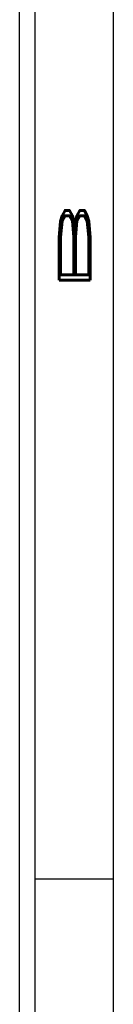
# Model space of a CAD drawing. Header units: inches. Extents: x 220 to 877, y 4 to 174.
# Tile 488 of 656: x 542.661 to 542.961, y 65.901 to 69.049. Entities that reach past the tile are written whole.
import ezdxf

# ---------------------------------------------------------------- set-up
doc = ezdxf.new("R2010")
doc.units = ezdxf.units.IN
doc.header["$LTSCALE"] = 0.5
doc.header["$MEASUREMENT"] = 0
doc.layers.add('SID-M-D', color=42, linetype='Continuous')
doc.layers.add('SID-M-S', color=105, linetype='Continuous')
doc.styles.add('R', font='ROMAND.SHX')

# ---------------------------------------------------------------- blocks, each defined once
blk = doc.blocks.new('*U9')
at = {"layer": 'SID-M-S'}
for p, q in [((0.2499999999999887, 6.661338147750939e-16), (0.2499999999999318, 21.99999999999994)), ((0.3, 6.661338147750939e-16), (0.299999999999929, 21.99999999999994)), ((0.55, 6.661338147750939e-16), (0.549999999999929, 21.99999999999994)), ((0.2999999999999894, 2.999999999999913), (0.5499999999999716, 2.999999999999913))]:
    blk.add_line(p, q, dxfattribs=at)
at = {"layer": 'SID-M-D', "style": 'R', "width": 4}
blk.add_text('B', height=0.09999999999, rotation=90, dxfattribs=at).set_placement((0.4762159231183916, 4.846344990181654))

msp = doc.modelspace()

# ---------------------------------------------------------------- block references
at = {"layer": 'SID-M-D'}
msp.add_blockref('*U9', (542.4107340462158, 63.30166505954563), dxfattribs=at)

doc.saveas('drawing.dxf')
